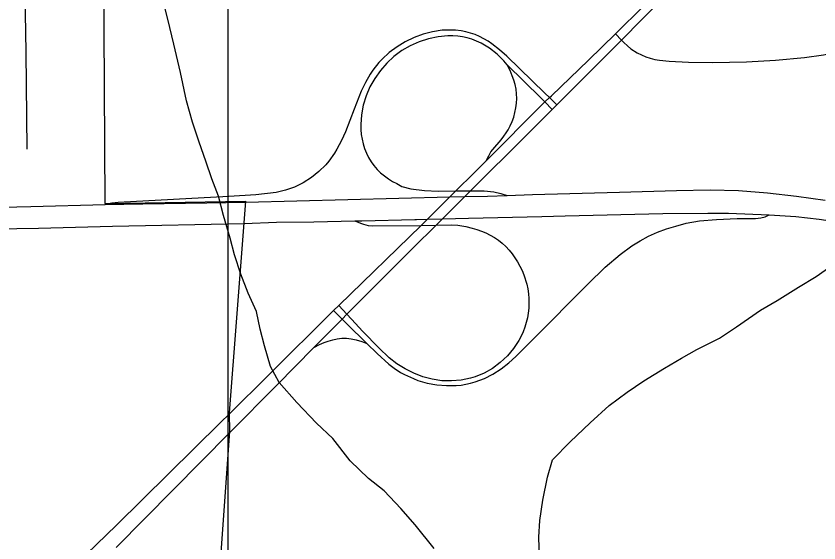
# Model space of a CAD drawing. Extents: x 0 to 34, y 0 to 22.
# Drawn here: x 7.773 to 8.286, y 19.661 to 19.998 of the extents above; entities that cross this region are included whole.
import ezdxf

# ---------------------------------------------------------------- set-up
doc = ezdxf.new("R2010")
doc.units = 0
for name, color, linetype in [('GM_X_County_Road', 7, 'Continuous'), ('GM_X_Interchange_Ramps', 7, 'Continuous'), ('GM_X_Minor_River', 7, 'Continuous'), ('GM_X_Section', 7, 'Continuous'), ('GM_X_State_Route', 7, 'Continuous'), ('GM_X_Township_Road', 7, 'Continuous'), ('GM_X_Unincorporated', 7, 'Continuous'), ('GM_X_US_Route', 7, 'Continuous')]:
    doc.layers.add(name, color=color, linetype=linetype)

msp = doc.modelspace()

# ---------------------------------------------------------------- linework, layer by layer
at = {"layer": 'GM_X_County_Road'}
for p, q in [((8.15992, 19.98306), (8.1903, 20.01411)), ((8.156, 19.98694), (8.15992, 19.98306)), ((8.11569, 19.93868), (8.1186, 19.94159)), ((7.96311, 19.78647), (7.98128, 19.80462)), ((7.98128, 19.80462), (7.98437, 19.80771))]:
    msp.add_line(p, q, dxfattribs=at)
for points in [[(8.07345, 19.90586), (8.10961, 19.94215), (8.11088, 19.94343), (8.11386, 19.94621), (8.11508, 19.94739), (8.13878, 19.97007), (8.156, 19.98694), (8.17429, 20.00487), (8.18675, 20.01657), (8.18722, 20.01701), (8.20914, 20.03753), (8.20963, 20.03792), (8.21035, 20.03836), (8.21094, 20.03867), (8.21402, 20.04001)], [(8.1186, 19.94159), (8.15398, 19.97698), (8.15992, 19.98306)], [(8.15992, 19.98306), (8.16151, 19.9815), (8.16371, 19.97932), (8.166, 19.97741), (8.16999, 19.97485), (8.17269, 19.9735), (8.17549, 19.97236), (8.17838, 19.97141), (8.18133, 19.97067), (8.18432, 19.97011), (8.19038, 19.96955), (8.20274, 19.96896), (8.21823, 19.96878), (8.23991, 19.96908), (8.25847, 19.97012), (8.27696, 19.97184), (8.28919, 19.97356), (8.30131, 19.97595), (8.31634, 19.97966), (8.32229, 19.98113)], [(7.98437, 19.80771), (8.02681, 19.85011), (8.04141, 19.86467), (8.04545, 19.86871), (8.05971, 19.88293), (8.06334, 19.88654), (8.09925, 19.92223), (8.11569, 19.93868)]]:
    msp.add_lwpolyline(points, dxfattribs=at)
at = {"layer": 'GM_X_Interchange_Ramps'}
for points in [[(8.1186, 19.94159), (8.11386, 19.94621), (8.11096, 19.94902), (8.08661, 19.97273), (8.08202, 19.97687), (8.07712, 19.98066), (8.07458, 19.98238), (8.06915, 19.98534), (8.06632, 19.98654), (8.06045, 19.98838), (8.05744, 19.98896), (8.05379, 19.98926), (8.04979, 19.98945), (8.04515, 19.98931), (8.03905, 19.98838), (8.03306, 19.98681), (8.02726, 19.98465), (8.02167, 19.98197), (8.01638, 19.97877), (8.01142, 19.9751), (8.00689, 19.97091), (8.00477, 19.96867), (8.00099, 19.96381), (7.99924, 19.96126), (7.9962, 19.95592), (7.99352, 19.95036), (7.98895, 19.93886), (7.98337, 19.9244), (7.98084, 19.91877), (7.97794, 19.9133), (7.97636, 19.91067), (7.97273, 19.90566), (7.97078, 19.9033), (7.9664, 19.89893), (7.96163, 19.89505), (7.95643, 19.89173), (7.95087, 19.88904), (7.94503, 19.887), (7.93901, 19.88566), (7.92606, 19.8841), (7.90884, 19.88306), (7.83797, 19.87926), (7.83404, 19.8788), (7.82971, 19.87791)], [(8.08677, 19.96719), (8.10829, 19.94599), (8.11088, 19.94343), (8.11569, 19.93868)], [(7.98949, 19.86743), (7.99304, 19.86585), (7.99492, 19.86523), (7.99797, 19.86452), (8.00084, 19.86421), (8.03191, 19.86456), (8.04141, 19.86467), (8.05151, 19.86481), (8.05518, 19.86457), (8.06033, 19.86378), (8.06444, 19.86279), (8.06742, 19.86195), (8.07035, 19.86093), (8.0732, 19.85972), (8.07598, 19.85833), (8.07864, 19.85676), (8.0812, 19.85501), (8.08361, 19.85308), (8.08588, 19.85097), (8.088, 19.84872), (8.08998, 19.84633), (8.09347, 19.84121), (8.09633, 19.83571), (8.09751, 19.83285), (8.09935, 19.82694), (8.09999, 19.8239), (8.10043, 19.82084), (8.10068, 19.81775), (8.10074, 19.81465), (8.1006, 19.81156), (8.10027, 19.80848), (8.09974, 19.80543), (8.09902, 19.80241), (8.0981, 19.79945), (8.09701, 19.79656), (8.09574, 19.79372), (8.09429, 19.79099), (8.09091, 19.7858), (8.08693, 19.78105), (8.08243, 19.77679), (8.07746, 19.77309), (8.07207, 19.77004), (8.06634, 19.76771), (8.06337, 19.76681), (8.05731, 19.76556), (8.05113, 19.76504), (8.04494, 19.76523), (8.03882, 19.76615), (8.03284, 19.76774), (8.02706, 19.76996), (8.02153, 19.77276), (8.01631, 19.77609), (8.01144, 19.77991), (8.00467, 19.78627), (7.99455, 19.79658), (7.98732, 19.80449), (7.98437, 19.80771), (7.9792, 19.81337)], [(7.97577, 19.81004), (7.98128, 19.80462), (7.98436, 19.80159), (7.99718, 19.78898)]]:
    msp.add_lwpolyline(points, dxfattribs=at)
at = {"layer": 'GM_X_Minor_River'}
for points in [[(8.04013, 19.65789), (8.02791, 19.67297), (8.01875, 19.68352), (8.00807, 19.69482), (7.99816, 19.70271), (7.98635, 19.714), (7.97526, 19.72832), (7.96497, 19.73811), (7.95238, 19.75128), (7.94093, 19.76409), (7.93556, 19.77429), (7.93168, 19.78753), (7.92896, 19.79813), (7.9266, 19.80949), (7.92122, 19.82121), (7.91659, 19.83331), (7.91234, 19.84579), (7.90962, 19.85639), (7.90535, 19.87077), (7.90224, 19.88326), (7.89799, 19.89423), (7.89413, 19.90557), (7.88988, 19.91768), (7.88562, 19.93054), (7.88174, 19.94416), (7.87783, 19.96234), (7.87354, 19.98051), (7.87119, 19.99111), (7.86808, 20.00322)], [(8.10759, 19.65195), (8.10712, 19.66522), (8.10781, 19.67585), (8.10961, 19.68875), (8.11254, 19.70357), (8.11587, 19.71459), (8.12715, 19.72605), (8.13995, 19.73828), (8.15199, 19.74937), (8.16367, 19.7578), (8.17423, 19.76509), (8.18743, 19.77315), (8.19837, 19.77968), (8.20817, 19.78506), (8.22252, 19.79238), (8.23345, 19.79966), (8.24891, 19.8104), (8.25947, 19.81654), (8.27304, 19.82499), (8.28436, 19.8319), (8.29604, 19.83995)]]:
    msp.add_lwpolyline(points, dxfattribs=at)
at = {"layer": 'GM_X_Section'}
msp.add_lwpolyline([(7.90836, 20.28708), (7.90787, 19.27209), (6.90571, 19.27835), (6.88877, 20.29172)], close=True, dxfattribs=at)
at = {"layer": 'GM_X_State_Route'}
msp.add_line((7.90346, 19.73839), (7.90918, 19.74402), dxfattribs=at)
for points in [[(7.22061, 20.29357), (7.57, 20.29114), (7.77879, 20.28939), (7.7798, 20.1447), (7.78009, 20.09329), (7.82897, 20.07719), (7.82871, 20.02782), (7.8295, 19.87846), (7.91938, 19.88002), (7.91833, 19.86626), (7.90896, 19.74457), (7.90921, 19.73272), (7.89011, 19.46459)], [(8.08677, 19.96719), (8.08461, 19.96967), (8.08258, 19.97183), (8.08034, 19.97404), (8.07546, 19.97794), (8.0701, 19.98114), (8.06726, 19.98242), (8.06432, 19.9835), (8.06133, 19.98437), (8.05827, 19.98501), (8.05518, 19.98544), (8.05207, 19.98565), (8.04893, 19.98567), (8.0427, 19.9851), (8.03657, 19.98385), (8.0306, 19.98195), (8.02487, 19.97943), (8.01946, 19.97632), (8.01443, 19.97261), (8.00984, 19.96836), (8.00572, 19.96366), (8.0021, 19.95855), (7.99905, 19.95309), (7.9966, 19.94734), (7.99477, 19.94136), (7.99363, 19.9352), (7.9932, 19.92896), (7.99327, 19.92583), (7.99354, 19.92271), (7.99402, 19.91961), (7.99471, 19.91658), (7.99564, 19.91359), (7.99677, 19.9107), (7.99817, 19.90791), (7.99977, 19.90523), (8.00163, 19.90272), (8.00367, 19.90035), (8.00592, 19.89816), (8.00831, 19.89615), (8.01086, 19.89432), (8.01352, 19.89268), (8.01629, 19.89124), (8.01956, 19.88943), (8.02527, 19.8878), (8.03406, 19.88682), (8.0427, 19.88649), (8.0538, 19.88653)], [(8.07345, 19.90586), (8.07502, 19.90904), (8.07644, 19.91147), (8.07757, 19.91298), (8.08295, 19.91927), (8.08478, 19.92164), (8.08622, 19.92367), (8.08738, 19.92554), (8.08878, 19.9282), (8.08999, 19.93095), (8.09099, 19.93378), (8.09181, 19.93668), (8.09241, 19.93962), (8.0928, 19.9426), (8.09295, 19.9456), (8.09285, 19.9486), (8.09249, 19.95158), (8.09189, 19.95453), (8.09105, 19.95742), (8.08997, 19.96022), (8.08867, 19.96351), (8.08677, 19.96719)], [(7.90918, 19.74402), (7.93424, 19.76881), (7.97577, 19.81004), (7.9792, 19.81337), (8.03191, 19.86456), (8.03488, 19.86745), (8.0359, 19.86846), (8.05019, 19.88268), (8.05407, 19.88653), (8.06574, 19.89814), (8.07345, 19.90586)], [(8.05432, 19.88653), (8.06036, 19.88653), (8.06334, 19.88654), (8.07219, 19.88658), (8.07822, 19.88599), (8.08279, 19.88485), (8.08673, 19.88372)], [(7.96311, 19.78647), (7.96678, 19.78834), (7.96985, 19.78962), (7.97241, 19.79056), (7.97531, 19.79133), (7.97813, 19.79202), (7.98112, 19.79243), (7.98414, 19.79241), (7.98714, 19.79202), (7.99024, 19.79134), (7.99387, 19.79022), (7.99718, 19.78898), (8.00372, 19.78255), (8.01114, 19.77571), (8.01458, 19.77331), (8.01869, 19.7705), (8.02126, 19.76917), (8.02687, 19.76652), (8.02976, 19.76541), (8.03572, 19.76368), (8.04183, 19.76256), (8.04802, 19.76205), (8.05423, 19.76217), (8.05732, 19.76246), (8.06343, 19.76359), (8.06643, 19.76439), (8.07222, 19.76656), (8.07772, 19.76938), (8.08292, 19.77275), (8.08779, 19.77661), (8.09239, 19.78076), (8.10342, 19.79172), (8.13836, 19.82704), (8.1496, 19.83777), (8.15901, 19.84587), (8.16653, 19.85136), (8.17182, 19.85461), (8.17727, 19.85755), (8.18292, 19.8601), (8.18873, 19.86227), (8.19468, 19.86406), (8.20124, 19.86593), (8.20987, 19.86739), (8.22079, 19.86836), (8.23387, 19.86899), (8.24572, 19.869), (8.24898, 19.86928), (8.25187, 19.86997), (8.25434, 19.87138)], [(8.25434, 19.87138), (8.27143, 19.87031), (8.28635, 19.86854), (8.30788, 19.86522), (8.32974, 19.86126), (8.34759, 19.85736), (8.36545, 19.85248), (8.38954, 19.84547), (8.41627, 19.83638), (8.4446, 19.82691), (8.4789, 19.8152), (8.5044, 19.80664), (8.55169, 19.79054), (8.58809, 19.77819), (8.61582, 19.76862), (8.62763, 19.76466), (8.64157, 19.7599), (8.65158, 19.75653), (8.68995, 19.74359), (8.72196, 19.73263), (8.76594, 19.7177), (8.79833, 19.70668), (8.84419, 19.69139), (8.84511, 19.69107)], [(7.90942, 19.73217), (7.9395, 19.76245), (7.96311, 19.78647)], [(7.79243, 19.62975), (7.83707, 19.67289), (7.90346, 19.73839)], [(7.83682, 19.65863), (7.90942, 19.73217)]]:
    msp.add_lwpolyline(points, dxfattribs=at)
at = {"layer": 'GM_X_Township_Road'}
msp.add_lwpolyline([(7.77993, 19.91317), (7.77915, 19.97536), (7.77872, 20.00022), (7.77899, 20.00946), (7.77936, 20.01332), (7.77977, 20.01769), (7.78013, 20.03128), (7.78035, 20.04232), (7.78033, 20.05084), (7.78008, 20.06547), (7.77984, 20.07763), (7.77985, 20.08252), (7.7803, 20.09274)], dxfattribs=at)
at = {"layer": 'GM_X_Unincorporated'}
msp.add_lwpolyline([(8.9, 19.27567), (8.9, 20.28618), (7.90836, 20.28708), (7.90787, 19.27209)], close=True, dxfattribs=at)
at = {"layer": 'GM_X_US_Route'}
for points in [[(8.08673, 19.88372), (8.10299, 19.88436), (8.15871, 19.88581), (8.19521, 19.88678), (8.21672, 19.88727), (8.23474, 19.88673), (8.2533, 19.88534), (8.27179, 19.88327), (8.29021, 19.88055)], [(7.91959, 19.87947), (8.05019, 19.88268), (8.05971, 19.88293), (8.07431, 19.88323), (8.08673, 19.88372)], [(7.43422, 19.86823), (7.5492, 19.87089), (7.66107, 19.87356), (7.71019, 19.8751), (7.72641, 19.87509), (7.77327, 19.87643)], [(7.77327, 19.87643), (7.78224, 19.87668), (7.82971, 19.87791)], [(7.82971, 19.87791), (7.85387, 19.87833), (7.89479, 19.87904), (7.91959, 19.87947)], [(8.02884, 19.8683), (8.0359, 19.86846), (8.04545, 19.86871), (8.06201, 19.86904), (8.10891, 19.87029), (8.12393, 19.87056), (8.18639, 19.87205), (8.21518, 19.87241), (8.22832, 19.87233), (8.25434, 19.87138)], [(8.25434, 19.87138), (8.27143, 19.87031), (8.28635, 19.86854), (8.30788, 19.86522), (8.32974, 19.86126), (8.34759, 19.85736), (8.36545, 19.85248), (8.38954, 19.84547), (8.41627, 19.83638), (8.4446, 19.82691), (8.4789, 19.8152), (8.5044, 19.80664), (8.55169, 19.79054), (8.58809, 19.77819), (8.61582, 19.76862), (8.62763, 19.76466), (8.64157, 19.7599), (8.65158, 19.75653), (8.68995, 19.74359), (8.72196, 19.73263), (8.76594, 19.7177), (8.79833, 19.70668), (8.84419, 19.69139), (8.84511, 19.69107)], [(7.91855, 19.86572), (7.93928, 19.86648), (7.96311, 19.86689), (7.98949, 19.86743)], [(7.98949, 19.86743), (7.99379, 19.86752), (8.02783, 19.86828), (8.02884, 19.8683)], [(6.39006, 19.82804), (6.41302, 19.82865), (6.48737, 19.83065), (6.53751, 19.83211), (6.59443, 19.83366), (6.66914, 19.83539), (6.686, 19.83575), (6.7389, 19.83693), (6.80398, 19.83875), (6.88235, 19.84075), (6.93121, 19.84147), (6.99336, 19.84302), (7.12678, 19.84612), (7.18274, 19.84729), (7.35028, 19.8511), (7.4496, 19.85376), (7.55573, 19.85702), (7.58002, 19.85756), (7.6132, 19.85874), (7.66967, 19.86002), (7.72293, 19.86129), (7.77334, 19.8625)], [(7.77334, 19.8625), (7.78718, 19.86283), (7.83439, 19.86393), (7.91855, 19.86572)]]:
    msp.add_lwpolyline(points, dxfattribs=at)

doc.saveas('drawing.dxf')
